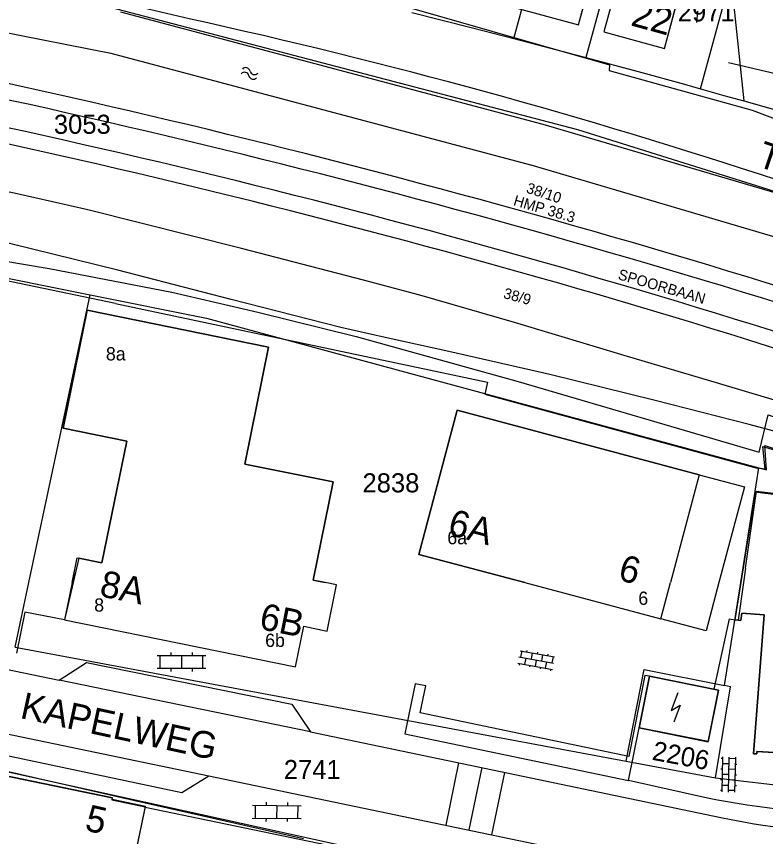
# Model space of a CAD drawing. Extents: x 148816 to 151297, y 399515 to 402500.
# Drawn here: x 149556.2 to 149626.7, y 399976.1 to 400053.3 of the extents above; entities that cross this region are included whole.
import ezdxf

# ---------------------------------------------------------------- set-up
doc = ezdxf.new("R2010")
doc.units = 0
for name, color, linetype in [('B01 Hoofdgebouw  [D] Norm', 7, 'Continuous'), ('B01 Hoofdgebouw  [T] Norm', 7, 'Continuous'), ('B01 hoofgebouw', 7, 'Continuous'), ('G01 perceelsgrens', 7, 'Continuous'), ('Q01 Spoorrail  [D] Norm', 7, 'Continuous'), ('S02 Open verharding  Norm', 7, 'Continuous'), ('S05 Water  Norm', 7, 'Continuous'), ('T04 Haag heg  [D] Gem', 7, 'Continuous'), ('T09 Insteek water  [T] Norm', 7, 'Continuous'), ('V00 Kant verharding algemeen  [T] Norm', 7, 'Continuous'), ('V00 Kant verharding algemeen secundair  [T] Gem', 7, 'Continuous'), ('Z01 perceelnummer', 7, 'Continuous'), ('Z02 huisnummer', 7, 'Continuous'), ('Z02 Huisnummer  [Tekst] Norm', 7, 'Continuous'), ('Z06 straatnaam', 7, 'Continuous'), ('Z19 Overige Tekst  [Tekst] Gem', 7, 'Continuous')]:
    doc.layers.add(name, color=color, linetype=linetype)

msp = doc.modelspace()

# ---------------------------------------------------------------- linework, layer by layer
at = {"layer": 'B01 Hoofdgebouw  [D] Norm'}
msp.add_lwpolyline([(149624.83, 400001.37), (149625.861, 400008.615), (149630.091, 400008.118)], dxfattribs=at)
at = {"layer": 'B01 Hoofdgebouw  [T] Norm'}
for p, q in [((149617.2, 400050.3), (149619.41, 400058.42)), ((149609.1, 400052.52), (149610.42, 400057.34)), ((149612.82, 400056.68), (149611.5, 400051.86)), ((149594.26, 400056.57), (149609.1, 400052.52)), ((149611.5, 400051.86), (149617.2, 400050.3)), ((149561.909, 400002.329), (149564.247, 400001.854)), ((149561.71, 400001.38), (149561.43, 400000)), ((149624.83, 400001.37), (149624.635, 400000)), ((149624.63, 400000), (149624.13, 399996.45)), ((149624.13, 399996.45), (149624.4, 399996.42)), ((149624.4, 399996.42), (149624.5, 399997.12)), ((149624.5, 399997.12), (149626.59, 399996.96)), ((149626.59, 399996.96), (149625.58, 399983.87)), ((149615.79, 399991.18), (149614.82, 399986.32)), ((149622.29, 399989.88), (149615.79, 399991.18)), ((149621.31, 399985.02), (149622.29, 399989.88)), ((149614.82, 399986.32), (149621.31, 399985.02)), ((149625.89, 399983.86), (149625.9, 399984.1)), ((149625.9, 399984.1), (149629.76, 399983.86)), ((149625.58, 399983.87), (149625.89, 399983.86))]:
    msp.add_line(p, q, dxfattribs=at)
for points in [[(149561.43, 400000), (149561.909, 400002.329), (149564.247, 400001.854), (149566.577, 400013.32), (149560.599, 400014.535), (149562.858, 400025.648), (149579.929, 400022.178), (149577.69, 400011.163), (149586, 400009.474), (149584.127, 400000.231), (149585.259, 400000)], [(149604.053, 400000), (149594.074, 400002.658), (149597.686, 400016.225), (149620.481, 400010.155), (149617.778, 400000)], [(149561.43, 400000), (149560.72, 399996.48), (149582.46, 399992.06), (149583.24, 399995.881), (149585.454, 399995.429), (149586.342, 399999.779), (149585.259, 400000)], [(149604.056, 400000), (149616.869, 399996.588), (149617.777, 400000)], [(149539.347, 399953.68), (149545.605, 399983.792), (149565.205, 399979.719), (149565.168, 399979.543), (149568.323, 399978.895), (149567.412, 399974.546), (149567.554, 399974.523), (149566.424, 399969.012), (149567.398, 399968.81), (149565.843, 399961.241), (149564.585, 399961.501), (149563.624, 399956.849), (149564.887, 399956.588), (149563.266, 399948.753), (149539.347, 399953.68)]]:
    msp.add_lwpolyline(points, dxfattribs=at)
at = {"layer": 'B01 hoofgebouw'}
for points in [[(149591.6, 400073.538), (149590.2, 400068.739), (149597.19, 400066.7), (149596.72, 400065.15), (149599.56, 400064.29), (149599.09, 400062.669), (149596.24, 400063.49), (149594.26, 400056.571), (149609.1, 400052.521), (149610.42, 400057.341)], [(149612.82, 400056.681), (149611.5, 400051.861), (149617.2, 400050.301), (149619.41, 400058.421)], [(149584.128, 400000.231), (149586, 400009.474), (149577.69, 400011.163), (149579.929, 400022.178), (149562.858, 400025.648), (149560.599, 400014.535), (149566.577, 400013.32), (149564.247, 400001.854), (149562.062, 400002.298), (149561.532, 400000)], [(149620.481, 400010.155), (149597.686, 400016.225), (149594.074, 400002.658), (149604.056, 400000)], [(149620.481, 400010.155), (149624.727, 400009.025), (149622.324, 400000)], [(149633.132, 400000), (149633.36, 400003.31), (149636.83, 400003.2), (149636.95, 400007.17), (149626.44, 400008.43), (149625.74, 400008.52), (149624.397, 400000)], [(149561.532, 400000), (149560.72, 399996.481)], [(149583.24, 399995.881), (149585.454, 399995.429), (149586.342, 399999.779), (149585.259, 400000)], [(149585.259, 400000), (149584.128, 400000.231)], [(149604.056, 400000), (149616.869, 399996.588)], [(149622.324, 400000), (149621.115, 399995.458), (149616.869, 399996.588)], [(149624.397, 400000), (149623.842, 399996.481)], [(149560.72, 399996.481), (149582.46, 399992.06), (149583.24, 399995.881)], [(149624.13, 399996.45), (149623.842, 399996.481)], [(149652.16, 399985.91), (149652.71, 399980.94), (149643.76, 399979.96), (149636.4, 399980.12), (149629.56, 399980.731), (149629.76, 399983.86), (149625.9, 399984.1), (149625.89, 399983.86), (149625.58, 399983.87), (149626.59, 399996.96), (149624.5, 399997.12), (149624.4, 399996.42), (149624.13, 399996.45)], [(149621.31, 399985.021), (149614.82, 399986.32), (149615.79, 399991.18), (149622.29, 399989.88), (149621.31, 399985.021)], [(149539.403, 399953.714), (149563.295, 399948.8), (149567.419, 399968.853), (149566.44, 399969.055), (149567.572, 399974.557), (149567.445, 399974.584), (149568.337, 399978.921), (149565.194, 399979.568), (149565.23, 399979.744), (149545.627, 399983.776)]]:
    msp.add_lwpolyline(points, dxfattribs=at)
at = {"layer": 'G01 perceelsgrens'}
for points in [[(149134.62, 400061.65), (149206.52, 400066.52), (149335.42, 400075.13), (149370.7, 400075.72), (149405.93, 400074.91), (149434.14, 400073.21), (149462.22, 400070.63), (149506.14, 400065.44), (149531.96, 400061.45), (149557.59, 400056.16), (149609.02, 400042.67), (149626.93, 400037.04), (149646.73, 400030.71), (149669.32, 400022.39), (149727.336, 400000)], [(149614.486, 400072.186), (149614.224, 400065.587), (149609.803, 400049.452)], [(149603.038, 400051.241), (149605.704, 400061.003), (149605.81, 400060.975), (149606.665, 400064.11), (149606.82, 400064.068), (149607.43, 400066.389)], [(149620.602, 400046.5), (149623.454, 400056.981)], [(149623.454, 400056.981), (149624.68, 400045.359)], [(149593.422, 400053.675), (149599.126, 400052.237), (149603.038, 400051.241)], [(149603.038, 400051.241), (149609.803, 400049.452)], [(149609.803, 400049.452), (149614.743, 400048.124), (149619.081, 400046.934), (149620.602, 400046.5)], [(149620.602, 400046.5), (149622.792, 400045.875), (149624.68, 400045.359)], [(149624.68, 400045.359), (149631.861, 400043.332), (149636.455, 400041.95), (149638.729, 400041.284)], [(149501.19, 400041.145), (149537.356, 400033.966), (149547.718, 400031.518), (149559.282, 400029.587), (149570.835, 400027.359), (149578.92, 400025.467), (149588.175, 400023.166), (149603.441, 400018.929), (149626.107, 400012.266), (149626.962, 400015.794), (149640.811, 400011.27), (149662.269, 400003.906), (149672.952, 400000)], [(149547.87, 400030.16), (149563.144, 400027.097)], [(149557.378, 400000), (149563.144, 400027.097)], [(149563.144, 400027.097), (149574.1, 400024.9), (149626.102, 400010.819)], [(149626.102, 400010.819), (149626.8, 400010.63), (149626.66, 400012.92), (149631.12, 400011.44), (149631.1, 400013.56), (149637.09, 400011.35)], [(149624.397, 400000), (149626.102, 400010.819)], [(149556.084, 399993.92), (149557.378, 400000)], [(149622.868, 399990.294), (149624.397, 400000)], [(149556.084, 399993.92), (149613.6, 399983.18)], [(149613.6, 399983.18), (149615.29, 399991.83), (149622.868, 399990.294)], [(149622.02, 399981.61), (149623.43, 399990.18), (149622.868, 399990.294)], [(149544.72, 399984.66), (149545.68, 399984.43), (149567.23, 399979.52)], [(149613.6, 399983.18), (149622.02, 399981.61)], [(149622.02, 399981.61), (149629.5, 399980.75), (149636.39, 399980.13)], [(149567.23, 399979.52), (149583.223, 399975.91)]]:
    msp.add_lwpolyline(points, dxfattribs=at)
at = {"layer": 'Q01 Spoorrail  [D] Norm'}
for centre, radius, start, end in [((149365.779, 399180.187), 887.303, 70.588125, 78.352931), ((149365.779, 399180.187), 885.803, 70.588125, 78.352931), ((149377.627, 399228.625), 833.377, 70.246469, 78.478792), ((149377.627, 399228.625), 831.877, 70.246469, 78.478792)]:
    msp.add_arc(centre, radius, start, end, dxfattribs=at)
at = {"layer": 'S02 Open verharding  Norm'}
for p, q in [((149570.738, 399993.427), (149570.738, 399993.127)), ((149572.738, 399993.427), (149572.738, 399993.127)), ((149603.617, 399993.588), (149606.864, 399992.996)), ((149603.765, 399993.561), (149603.657, 399992.971)), ((149604.257, 399993.472), (149604.284, 399993.619)), ((149604.749, 399993.382), (149604.641, 399992.792)), ((149605.241, 399993.292), (149605.268, 399993.44)), ((149569.438, 399993.127), (149574.038, 399993.127)), ((149569.738, 399991.927), (149569.738, 399993.127)), ((149571.738, 399993.127), (149571.738, 399991.927)), ((149573.738, 399991.927), (149573.738, 399993.127)), ((149603.51, 399992.998), (149606.756, 399992.406)), ((149604.149, 399992.881), (149604.042, 399992.291)), ((149605.133, 399992.702), (149605.025, 399992.112)), ((149605.733, 399993.203), (149605.625, 399992.612)), ((149606.224, 399993.113), (149606.251, 399993.26)), ((149606.716, 399993.023), (149606.609, 399992.433)), ((149569.438, 399991.927), (149574.038, 399991.927)), ((149570.738, 399991.927), (149570.738, 399991.627)), ((149572.738, 399991.927), (149572.738, 399991.627)), ((149603.402, 399992.408), (149606.649, 399991.816)), ((149603.55, 399992.381), (149603.523, 399992.233)), ((149604.533, 399992.201), (149604.507, 399992.054)), ((149605.517, 399992.022), (149605.49, 399991.874)), ((149606.009, 399991.932), (149606.117, 399992.523)), ((149606.501, 399991.843), (149606.474, 399991.695)), ((149622.678, 399983.431), (149622.527, 399983.435)), ((149622.679, 399983.582), (149622.613, 399980.281)), ((149623.28, 399983.57), (149623.212, 399980.27)), ((149623.876, 399983.408), (149623.278, 399983.42)), ((149623.881, 399983.557), (149623.813, 399980.258)), ((149623.268, 399982.921), (149622.666, 399982.931)), ((149623.867, 399982.909), (149624.017, 399982.905)), ((149622.658, 399982.432), (149622.509, 399982.436)), ((149623.246, 399981.921), (149622.647, 399981.933)), ((149623.856, 399982.407), (149623.257, 399982.419)), ((149623.847, 399981.909), (149623.997, 399981.905)), ((149622.637, 399981.433), (149622.488, 399981.435)), ((149623.837, 399981.407), (149623.238, 399981.42)), ((149622.616, 399980.432), (149622.465, 399980.437)), ((149622.627, 399980.933), (149623.227, 399980.921)), ((149623.815, 399980.409), (149623.217, 399980.421)), ((149623.826, 399980.908), (149623.975, 399980.905)), ((149578.408, 399979.03), (149583.008, 399978.976)), ((149578.694, 399977.826), (149578.708, 399979.026)), ((149579.711, 399979.314), (149579.708, 399979.014)), ((149580.708, 399979.003), (149580.694, 399977.803)), ((149581.711, 399979.291), (149581.708, 399978.991)), ((149582.694, 399977.78), (149582.708, 399978.98)), ((149578.394, 399977.83), (149582.994, 399977.776)), ((149579.694, 399977.815), (149579.691, 399977.515)), ((149581.694, 399977.792), (149581.691, 399977.492))]:
    msp.add_line(p, q, dxfattribs=at)
at = {"layer": 'S05 Water  Norm'}
for p, q in [((149618.456, 399989.605), (149617.84, 399987.95)), ((149617.84, 399987.95), (149618.694, 399988.456)), ((149618.694, 399988.456), (149618.077, 399986.847))]:
    msp.add_line(p, q, dxfattribs=at)
for centre, start, end in [((149577.778, 400048.065), 13.38014, 137.23517), ((149577.663, 400047.63), 13.38014, 137.23517), ((149578.49, 400047.827), 193.38014, 317.23516), ((149578.605, 400048.262), 193.38014, 317.23516)]:
    msp.add_arc(centre, 0.425, start, end, dxfattribs=at)
at = {"layer": 'T04 Haag heg  [D] Gem'}
for p, q in [((149600.296, 400017.728), (149625.933, 400010.78)), ((149626.69, 400010.694), (149625.933, 400010.78)), ((149621.874, 399989.963), (149623.334, 399996.597)), ((149623.334, 399996.597), (149623.843, 399996.496)), ((149623.843, 399996.496), (149624.13, 399996.45))]:
    msp.add_line(p, q, dxfattribs=at)
for points in [[(149565.51, 400026.27), (149537.635, 400032.083), (149536.664, 400027.61)], [(149565.51, 400026.27), (149600.546, 400018.87), (149600.296, 400017.728)], [(149626.69, 400010.694), (149626.452, 400012.807), (149630.94, 400011.499), (149630.96, 400013.368), (149637.048, 400011.315)], [(149591.307, 399974.044), (149568.31, 399978.831)]]:
    msp.add_lwpolyline(points, dxfattribs=at)
at = {"layer": 'T09 Insteek water  [T] Norm'}
for p, q in [((149521.916, 400058.309), (149565.231, 400049.825)), ((149566, 400053.75), (149605.76, 400043.18)), ((149564.972, 400049.884), (149604.732, 400039.314)), ((149605.76, 400043.18), (149635.3, 400034.46)), ((149604.628, 400039.344), (149634.168, 400030.624))]:
    msp.add_line(p, q, dxfattribs=at)
for points in [[(149678.972, 399999.899), (149675.595, 400001.136), (149667.113, 400004.217), (149657.717, 400007.55), (149650.15, 400010.251), (149641.517, 400012.926), (149631.462, 400016.029), (149622.092, 400018.803), (149613.738, 400021.301), (149603.099, 400024.479), (149594.162, 400027.052), (149588.881, 400028.463), (149577.379, 400031.463), (149562.933, 400035.092), (149556.255, 400036.603), (149535.285, 400041.058), (149535.285, 400041.058)], [(149672.45, 399999.813), (149665.111, 400002.337), (149659.068, 400004.458), (149651.297, 400007.032), (149645.533, 400008.975), (149639.109, 400010.943), (149631.035, 400013.314), (149625.17, 400014.877), (149616.334, 400017.146), (149606.407, 400019.59), (149596.912, 400021.755), (149590.895, 400023.09), (149586.731, 400024.022), (149576.423, 400026.668), (149565.734, 400029.415), (149551.566, 400032.892), (149540.929, 400035.157), (149540.929, 400035.157)]]:
    msp.add_lwpolyline(points, dxfattribs=at)
at = {"layer": 'V00 Kant verharding algemeen  [T] Norm'}
for p, q in [((149578.19, 400058.47), (149612.04, 400048.75)), ((149612.04, 400048.75), (149611.99, 400048.22)), ((149611.99, 400048.22), (149625.46, 400044.48)), ((149625.46, 400044.48), (149637.32, 400039.96)), ((149556.99, 399997.2), (149556.21, 399993.35)), ((149560.72, 399996.48), (149556.99, 399997.2)), ((149542.187, 399985.072), (149591.358, 399974.277)), ((149621.266, 399979.715), (149613.815, 399981.365))]:
    msp.add_line(p, q, dxfattribs=at)
for points in [[(149486.379, 400000), (149546.615, 399987.56), (149548.164, 399985.236), (149571.782, 399980.22), (149574.303, 399981.816), (149618.845, 399972.518)], [(149515.838, 400000), (149560.211, 399990.818), (149562.8, 399992.488), (149582.113, 399988.553), (149583.873, 399985.934), (149622.51, 399977.884)], [(149615.79, 399991.18), (149615.368, 399991.264), (149613.846, 399983.636), (149594.196, 399987.746), (149594.724, 399990.272), (149593.746, 399990.477), (149592.762, 399985.769), (149613.815, 399981.365), (149614.82, 399986.32)]]:
    msp.add_lwpolyline(points, dxfattribs=at)
for centre, radius, start, end in [((149411.411, 399387.051), 685.231, 76.407564, 82.260567), ((149452.844, 399508.369), 557.697, 71.70942, 77.61595), ((149637.397, 400062.197), 84.044, 258.93443, 269.23245), ((149635.858, 400039.699), 63.24, 257.81454, 272.36405)]:
    msp.add_arc(centre, radius, start, end, dxfattribs=at)
at = {"layer": 'V00 Kant verharding algemeen secundair  [T] Gem'}
for p, q in [((149583.873, 399985.934), (149560.211, 399990.818)), ((149546.615, 399987.56), (149574.303, 399981.816))]:
    msp.add_line(p, q, dxfattribs=at)
for points in [[(149596.658, 399977.15), (149597.845, 399983.023)], [(149600.01, 399982.58), (149598.789, 399976.705)], [(149600.957, 399976.252), (149602.167, 399982.114)]]:
    msp.add_lwpolyline(points, dxfattribs=at)
at = {"layer": 'Z01 perceelnummer'}
for points in [[(149620.24, 400052.749), (149620.335, 400053.815)], [(149633.679, 400046.489), (149623.235, 400048.955)]]:
    msp.add_lwpolyline(points, dxfattribs=at)

# ---------------------------------------------------------------- texts
for s, p in [('2971', (149618.465, 400052.849)), ('3053', (149559.72, 400042.257)), ('2838', (149588.777, 400008.492)), ('2741', (149581.369, 399981.493))]:
    msp.add_text(s, height=1.8, dxfattribs=at).set_placement(p)
msp.add_text('2206', height=1.8, rotation=349.37682, dxfattribs=at).set_placement((149615.962, 399983.325))
at = {"layer": 'Z02 huisnummer'}
for s, rotation, p in [('22', 344.69968, (149613.939, 400052.488)), ('6A', 345.10181, (149596.685, 400004.55)), ('6', 345.04644, (149612.737, 400000.276)), ('8A', 348.52152, (149563.929, 399998.738)), ('6B', 348.52152, (149578.957, 399995.653)), ('5', 347.06119, (149562.536, 399976.691))]:
    msp.add_text(s, height=2.5, rotation=rotation, dxfattribs=at).set_placement(p)
at = {"layer": 'Z02 Huisnummer  [Tekst] Norm'}
for s, height, p in [('8a', 1.25, (149564.619, 400020.919)), ('6a', 1.25, (149596.763, 400003.606)), ('6', 1.249, (149614.743, 399997.902)), ('8', 1.249, (149563.518, 399997.263)), ('6b', 1.249, (149579.613, 399993.941))]:
    msp.add_text(s, height=height, dxfattribs=at).set_placement(p)
at = {"layer": 'Z06 straatnaam'}
for s, rotation, p in [('TONGEREN', 341.45633, (149625.8, 400039.246)), ('KAPELWEG', 347.75714, (149556.451, 399987.259))]:
    msp.add_text(s, height=2.5, rotation=rotation, dxfattribs=at).set_placement(p)
at = {"layer": 'Z19 Overige Tekst  [Tekst] Gem'}
for s, rotation, p in [('38/10', 341.86853, (149604.12, 400036.74)), ('HMP 38.3', 343.5875, (149602.915, 400035.55)), ('SPOORBAAN', 343.76649, (149612.755, 400028.585)), ('38/9', 344.82383, (149601.97, 400026.81))]:
    msp.add_text(s, height=1, rotation=rotation, dxfattribs=at).set_placement(p)

doc.saveas('drawing.dxf')
